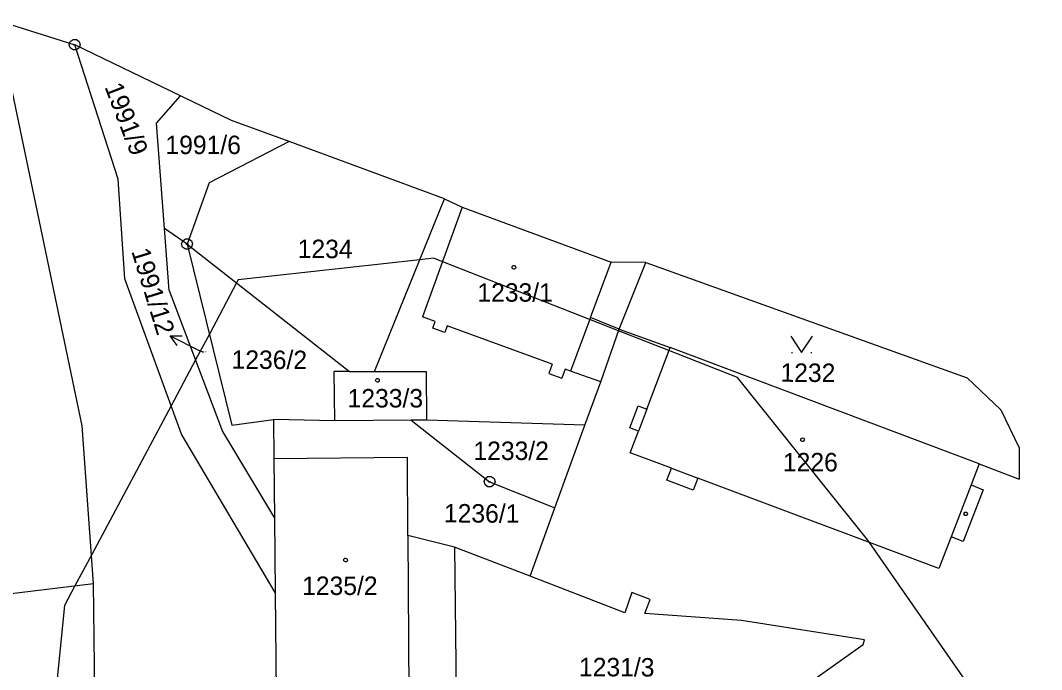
# Model space of a CAD drawing. Extents: x -806774 to -803680, y -1151731 to -1150053.
# Drawn here: x -803883.1 to -803789, y -1150361.4 to -1150301.6 of the extents above; entities that cross this region are included whole.
import ezdxf

# ---------------------------------------------------------------- set-up
doc = ezdxf.new("R2010")
doc.units = 0
for name, color, linetype in [('1', 7, 'Continuous'), ('11', 7, 'Continuous'), ('12', 7, 'Continuous'), ('2', 7, 'Continuous'), ('3', 7, 'Continuous'), ('4', 7, 'Continuous'), ('5', 7, 'Continuous'), ('7', 7, 'Continuous'), ('8', 7, 'Continuous')]:
    doc.layers.add(name, color=color, linetype=linetype)

msp = doc.modelspace()

# ---------------------------------------------------------------- linework, layer by layer
at = {"layer": '1'}
for p, q in [((-803885.18, -1150301.59), (-803878.06, -1150303.84)), ((-803874.05, -1150316.22), (-803878.06, -1150303.84)), ((-803868.32, -1150308.54), (-803878.06, -1150303.84)), ((-803877.38, -1150338.95), (-803883.95, -1150307.46)), ((-803870.53, -1150311.05), (-803868.32, -1150308.54)), ((-803868.15, -1150308.62), (-803868.32, -1150308.54)), ((-803863.62, -1150310.81), (-803868.15, -1150308.62)), ((-803869.79, -1150320.77), (-803870.53, -1150311.05)), ((-803858.32, -1150312.76), (-803863.62, -1150310.81)), ((-803858.32, -1150312.76), (-803865.69, -1150316.56)), ((-803844.01, -1150318.03), (-803858.32, -1150312.76)), ((-803873.46, -1150325.4), (-803874.05, -1150316.22)), ((-803865.69, -1150316.56), (-803867.71, -1150322.2)), ((-803850.46, -1150333.95), (-803844.01, -1150318.03)), ((-803844.01, -1150318.03), (-803842.37, -1150318.79)), ((-803842.37, -1150318.79), (-803828.65, -1150323.88)), ((-803867.71, -1150322.2), (-803869.79, -1150320.77)), ((-803869.35, -1150326.49), (-803869.79, -1150320.77)), ((-803867.71, -1150322.2), (-803852.76, -1150333.95)), ((-803867.71, -1150322.2), (-803863.58, -1150338.88)), ((-803825.45, -1150323.89), (-803828.65, -1150323.88)), ((-803827.92, -1150330.03), (-803825.45, -1150323.89)), ((-803825.45, -1150323.89), (-803795.86, -1150334.52)), ((-803868.24, -1150339.72), (-803873.46, -1150325.4)), ((-803869.35, -1150326.49), (-803864.44, -1150339.47)), ((-803829.6, -1150334.9), (-803827.92, -1150330.03)), ((-803827.92, -1150330.03), (-803823.22, -1150331.72)), ((-803825.37, -1150337.42), (-803823.22, -1150331.72)), ((-803794.75, -1150342.45), (-803823.22, -1150331.72)), ((-803852.76, -1150333.95), (-803854.16, -1150333.95)), ((-803854.09, -1150338.49), (-803854.16, -1150333.95)), ((-803852.76, -1150333.95), (-803850.46, -1150333.95)), ((-803850.46, -1150333.95), (-803845.68, -1150333.94)), ((-803845.68, -1150333.94), (-803845.65, -1150338.42)), ((-803831.06, -1150338.9), (-803829.6, -1150334.9)), ((-803795.86, -1150334.52), (-803792.76, -1150337.48)), ((-803826.94, -1150339.14), (-803826.17, -1150337.12)), ((-803826.17, -1150337.12), (-803825.37, -1150337.42)), ((-803792.76, -1150337.48), (-803791.07, -1150340.98)), ((-803863.58, -1150338.88), (-803859.74, -1150338.36)), ((-803854.09, -1150338.49), (-803859.74, -1150338.36)), ((-803859.74, -1150338.36), (-803859.71, -1150341.99)), ((-803847.07, -1150338.43), (-803854.09, -1150338.49)), ((-803845.65, -1150338.42), (-803847.07, -1150338.43)), ((-803847.07, -1150338.43), (-803839.84, -1150344.11)), ((-803831.06, -1150338.9), (-803845.65, -1150338.42)), ((-803876.34, -1150353.49), (-803877.38, -1150338.95)), ((-803864.44, -1150339.47), (-803859.66, -1150347.47)), ((-803833.83, -1150346.5), (-803831.06, -1150338.9)), ((-803826.14, -1150339.44), (-803826.94, -1150339.14)), ((-803826.89, -1150341.43), (-803826.14, -1150339.44)), ((-803859.59, -1150354.3), (-803868.24, -1150339.72)), ((-803823.1, -1150342.85), (-803826.89, -1150341.43)), ((-803791.07, -1150340.98), (-803791.05, -1150343.86)), ((-803847.42, -1150341.88), (-803859.71, -1150341.99)), ((-803859.71, -1150341.99), (-803859.66, -1150347.47)), ((-803847.37, -1150349.05), (-803847.42, -1150341.88)), ((-803794.75, -1150342.45), (-803795.49, -1150344.4)), ((-803794.75, -1150342.45), (-803791.05, -1150343.86)), ((-803823.53, -1150343.97), (-803823.1, -1150342.85)), ((-803839.84, -1150344.11), (-803833.83, -1150346.5)), ((-803821.09, -1150344.89), (-803823.53, -1150343.97)), ((-803820.67, -1150343.77), (-803821.09, -1150344.89)), ((-803798.47, -1150352.11), (-803820.67, -1150343.77)), ((-803795.49, -1150344.4), (-803794.37, -1150344.84)), ((-803794.37, -1150344.84), (-803796.21, -1150349.6)), ((-803836.11, -1150352.82), (-803833.83, -1150346.5)), ((-803859.66, -1150347.47), (-803859.59, -1150354.3)), ((-803843.07, -1150350.14), (-803847.37, -1150349.05)), ((-803797.33, -1150349.17), (-803798.47, -1150352.11)), ((-803796.21, -1150349.6), (-803797.33, -1150349.17)), ((-803836.11, -1150352.82), (-803843.07, -1150350.14)), ((-803843.07, -1150350.14), (-803842.9, -1150366.29)), ((-803827.4, -1150356.18), (-803836.11, -1150352.82)), ((-803891.7, -1150355.35), (-803876.34, -1150353.49)), ((-803875.87, -1150390.71), (-803876.34, -1150353.49)), ((-803859.59, -1150354.3), (-803859.48, -1150366.48)), ((-803826.75, -1150354.32), (-803827.4, -1150356.18)), ((-803825.05, -1150354.96), (-803826.75, -1150354.32)), ((-803825.55, -1150356.25), (-803825.05, -1150354.96)), ((-803816.63, -1150356.9), (-803825.55, -1150356.25)), ((-803805.3, -1150358.67), (-803816.63, -1150356.9)), ((-803815.6, -1150366.3), (-803805.44, -1150359.09)), ((-803805.44, -1150359.09), (-803805.3, -1150358.67))]:
    msp.add_line(p, q, dxfattribs=at)
at = {"layer": '11'}
msp.add_lwpolyline([(-803789, -1150372.5), (-803804.85, -1150349.71), (-803805, -1150349.5), (-803817, -1150334.5), (-803823.33, -1150332.01), (-803827.97, -1150330.19), (-803845, -1150323.5), (-803846.28, -1150323.64), (-803863, -1150325.5), (-803863.15, -1150325.78), (-803865.66, -1150330.49), (-803866.93, -1150332.88), (-803869.19, -1150337.11), (-803876.53, -1150350.86), (-803878.04, -1150353.7), (-803879, -1150355.5), (-803882.68, -1150392.35)], dxfattribs=at)
at = {"layer": '12'}
for p, q in [((-803842.37, -1150318.79), (-803846.02, -1150328.92)), ((-803842.37, -1150318.79), (-803828.65, -1150323.88)), ((-803830.56, -1150328.96), (-803828.65, -1150323.88)), ((-803844.87, -1150329.34), (-803846.02, -1150328.92)), ((-803845.09, -1150329.95), (-803844.87, -1150329.34)), ((-803830.56, -1150328.96), (-803832.38, -1150333.9)), ((-803843.96, -1150330.36), (-803845.09, -1150329.95)), ((-803843.74, -1150329.75), (-803843.96, -1150330.36)), ((-803834.07, -1150333.28), (-803843.74, -1150329.75)), ((-803825.37, -1150337.42), (-803823.22, -1150331.72)), ((-803794.75, -1150342.45), (-803823.22, -1150331.72)), ((-803852.76, -1150333.95), (-803854.16, -1150333.95)), ((-803854.09, -1150338.49), (-803854.16, -1150333.95)), ((-803852.76, -1150333.95), (-803850.46, -1150333.95)), ((-803850.46, -1150333.95), (-803845.68, -1150333.94)), ((-803845.68, -1150333.94), (-803845.65, -1150338.42)), ((-803834.07, -1150333.28), (-803834.38, -1150334.13)), ((-803832.88, -1150333.72), (-803833.19, -1150334.56)), ((-803832.38, -1150333.9), (-803832.88, -1150333.72)), ((-803834.38, -1150334.13), (-803833.19, -1150334.56)), ((-803825.37, -1150337.42), (-803826.14, -1150339.44)), ((-803847.07, -1150338.43), (-803854.09, -1150338.49)), ((-803845.65, -1150338.42), (-803847.07, -1150338.43)), ((-803826.89, -1150341.43), (-803826.14, -1150339.44)), ((-803823.1, -1150342.85), (-803826.89, -1150341.43)), ((-803847.42, -1150341.88), (-803859.71, -1150341.99)), ((-803859.71, -1150341.99), (-803859.66, -1150347.47)), ((-803847.37, -1150349.05), (-803847.42, -1150341.88)), ((-803794.75, -1150342.45), (-803795.49, -1150344.4)), ((-803823.1, -1150342.85), (-803820.67, -1150343.77)), ((-803798.47, -1150352.11), (-803820.67, -1150343.77)), ((-803795.49, -1150344.4), (-803797.33, -1150349.17)), ((-803859.66, -1150347.47), (-803859.59, -1150354.3)), ((-803847.37, -1150349.05), (-803847.27, -1150366.35)), ((-803797.33, -1150349.17), (-803798.47, -1150352.11)), ((-803859.59, -1150354.3), (-803859.48, -1150366.48))]:
    msp.add_line(p, q, dxfattribs=at)
at = {"layer": '3'}
for p, q in [((-803812.05, -1150332.2), (-803811.95, -1150332.2)), ((-803810.25, -1150332.2), (-803810.15, -1150332.2))]:
    msp.add_line(p, q, dxfattribs=at)
msp.add_lwpolyline([(-803812.1, -1150330.7), (-803811.1, -1150332.2), (-803810.1, -1150330.7)], dxfattribs=at)
at = {"layer": '4'}
for p, q in [((-803842.37, -1150318.79), (-803846.02, -1150328.92)), ((-803830.56, -1150328.96), (-803828.65, -1150323.88)), ((-803844.87, -1150329.34), (-803846.02, -1150328.92)), ((-803845.09, -1150329.95), (-803844.87, -1150329.34)), ((-803830.56, -1150328.96), (-803832.38, -1150333.9)), ((-803827.92, -1150330.03), (-803830.56, -1150328.96)), ((-803843.96, -1150330.36), (-803845.09, -1150329.95)), ((-803843.74, -1150329.75), (-803843.96, -1150330.36)), ((-803834.07, -1150333.28), (-803843.74, -1150329.75)), ((-803834.07, -1150333.28), (-803834.38, -1150334.13)), ((-803832.88, -1150333.72), (-803833.19, -1150334.56)), ((-803832.38, -1150333.9), (-803832.88, -1150333.72)), ((-803829.6, -1150334.9), (-803832.38, -1150333.9)), ((-803834.38, -1150334.13), (-803833.19, -1150334.56)), ((-803825.37, -1150337.42), (-803826.14, -1150339.44)), ((-803823.1, -1150342.85), (-803820.67, -1150343.77)), ((-803795.49, -1150344.4), (-803797.33, -1150349.17)), ((-803847.37, -1150349.05), (-803847.27, -1150366.35))]:
    msp.add_line(p, q, dxfattribs=at)
at = {"layer": '5'}
for points in [[(-803837.609, -1150324.18), (-803837.509, -1150324.201), (-803837.46, -1150324.291), (-803837.44, -1150324.351), (-803837.46, -1150324.441), (-803837.541, -1150324.51), (-803837.611, -1150324.52), (-803837.701, -1150324.49), (-803837.76, -1150324.429), (-803837.78, -1150324.349), (-803837.76, -1150324.259), (-803837.679, -1150324.19)], [(-803850.179, -1150334.59), (-803850.079, -1150334.611), (-803850.03, -1150334.701), (-803850.01, -1150334.761), (-803850.03, -1150334.851), (-803850.111, -1150334.92), (-803850.181, -1150334.93), (-803850.271, -1150334.9), (-803850.33, -1150334.839), (-803850.35, -1150334.759), (-803850.33, -1150334.669), (-803850.249, -1150334.6)], [(-803811.02, -1150340.07), (-803810.92, -1150340.09), (-803810.87, -1150340.18), (-803810.85, -1150340.24), (-803810.87, -1150340.33), (-803810.95, -1150340.4), (-803811.02, -1150340.41), (-803811.11, -1150340.38), (-803811.17, -1150340.32), (-803811.19, -1150340.24), (-803811.17, -1150340.15), (-803811.09, -1150340.08)], [(-803795.9, -1150346.91), (-803795.81, -1150347.06), (-803795.9, -1150347.21), (-803796.08, -1150347.21), (-803796.17, -1150347.06), (-803796.08, -1150346.91)], [(-803853.109, -1150351.15), (-803853.009, -1150351.171), (-803852.96, -1150351.261), (-803852.94, -1150351.321), (-803852.96, -1150351.411), (-803853.041, -1150351.48), (-803853.111, -1150351.49), (-803853.201, -1150351.46), (-803853.26, -1150351.399), (-803853.28, -1150351.319), (-803853.26, -1150351.229), (-803853.179, -1150351.16)]]:
    msp.add_lwpolyline(points, close=True, dxfattribs=at)
at = {"layer": '7'}
for p in [(-803869.282, -1150330.655), (-803866.21, -1150332.19)]:
    msp.add_line(p, (-803866.6, -1150332), dxfattribs=at)
msp.add_lwpolyline([(-803868.612, -1150331.55), (-803869.282, -1150330.655), (-803868.164, -1150330.657)], dxfattribs=at)
at = {"layer": '8'}
for p, q in [((-803878.18, -1150303.84), (-803877.94, -1150303.84)), ((-803867.83, -1150322.199), (-803867.59, -1150322.201)), ((-803839.96, -1150344.109), (-803839.72, -1150344.111))]:
    msp.add_line(p, q, dxfattribs=at)
for points in [[(-803877.91, -1150303.36), (-803877.66, -1150303.54), (-803877.56, -1150303.83), (-803877.66, -1150304.12), (-803877.91, -1150304.3), (-803878.22, -1150304.3), (-803878.47, -1150304.12), (-803878.57, -1150303.83), (-803878.47, -1150303.54), (-803878.22, -1150303.36)], [(-803867.558, -1150321.721), (-803867.308, -1150321.902), (-803867.21, -1150322.193), (-803867.311, -1150322.482), (-803867.562, -1150322.661), (-803867.872, -1150322.659), (-803868.121, -1150322.478), (-803868.22, -1150322.187), (-803868.118, -1150321.898), (-803867.868, -1150321.719)], [(-803839.688, -1150343.631), (-803839.438, -1150343.812), (-803839.34, -1150344.103), (-803839.441, -1150344.392), (-803839.692, -1150344.571), (-803840.002, -1150344.569), (-803840.251, -1150344.388), (-803840.35, -1150344.097), (-803840.248, -1150343.808), (-803839.998, -1150343.629)]]:
    msp.add_lwpolyline(points, close=True, dxfattribs=at)

# ---------------------------------------------------------------- texts
at = {"layer": '2'}
for s, rotation, p in [('1991/9', 291.11986, (-803875.335, -1150307.714)), ('1234', 359.7029, (-803857.527, -1150323.482)), ('1236/2', 359.7029, (-803863.617, -1150333.692)), ('1232', 359.7029, (-803813.057, -1150334.892)), ('1236/1', 359.7029, (-803844.057, -1150347.852)), ('1231/3', 359.7029, (-803831.617, -1150362.022))]:
    msp.add_text(s, height=1.7, rotation=rotation, dxfattribs=at).set_placement(p)
for s, height, p in [('1991/6', 1.7, (-803869.706, -1150313.91)), ('1233/1', 1.7, (-803840.974, -1150327.51)), ('1991/12', 0.1, (-803866.436, -1150332.19)), ('1233/3', 1.7, (-803852.927, -1150337.26)), ('1233/2', 1.7, (-803841.336, -1150342.1)), ('1226', 1.7, (-803812.827, -1150343.15)), ('1235/2', 1.7, (-803857.116, -1150354.54))]:
    msp.add_text(s, height=height, dxfattribs=at).set_placement(p)
at = {"layer": '7'}
msp.add_text('1991/12', height=1.7, rotation=287.10915, dxfattribs=at).set_placement((-803872.86, -1150322.86))

doc.saveas('drawing.dxf')
